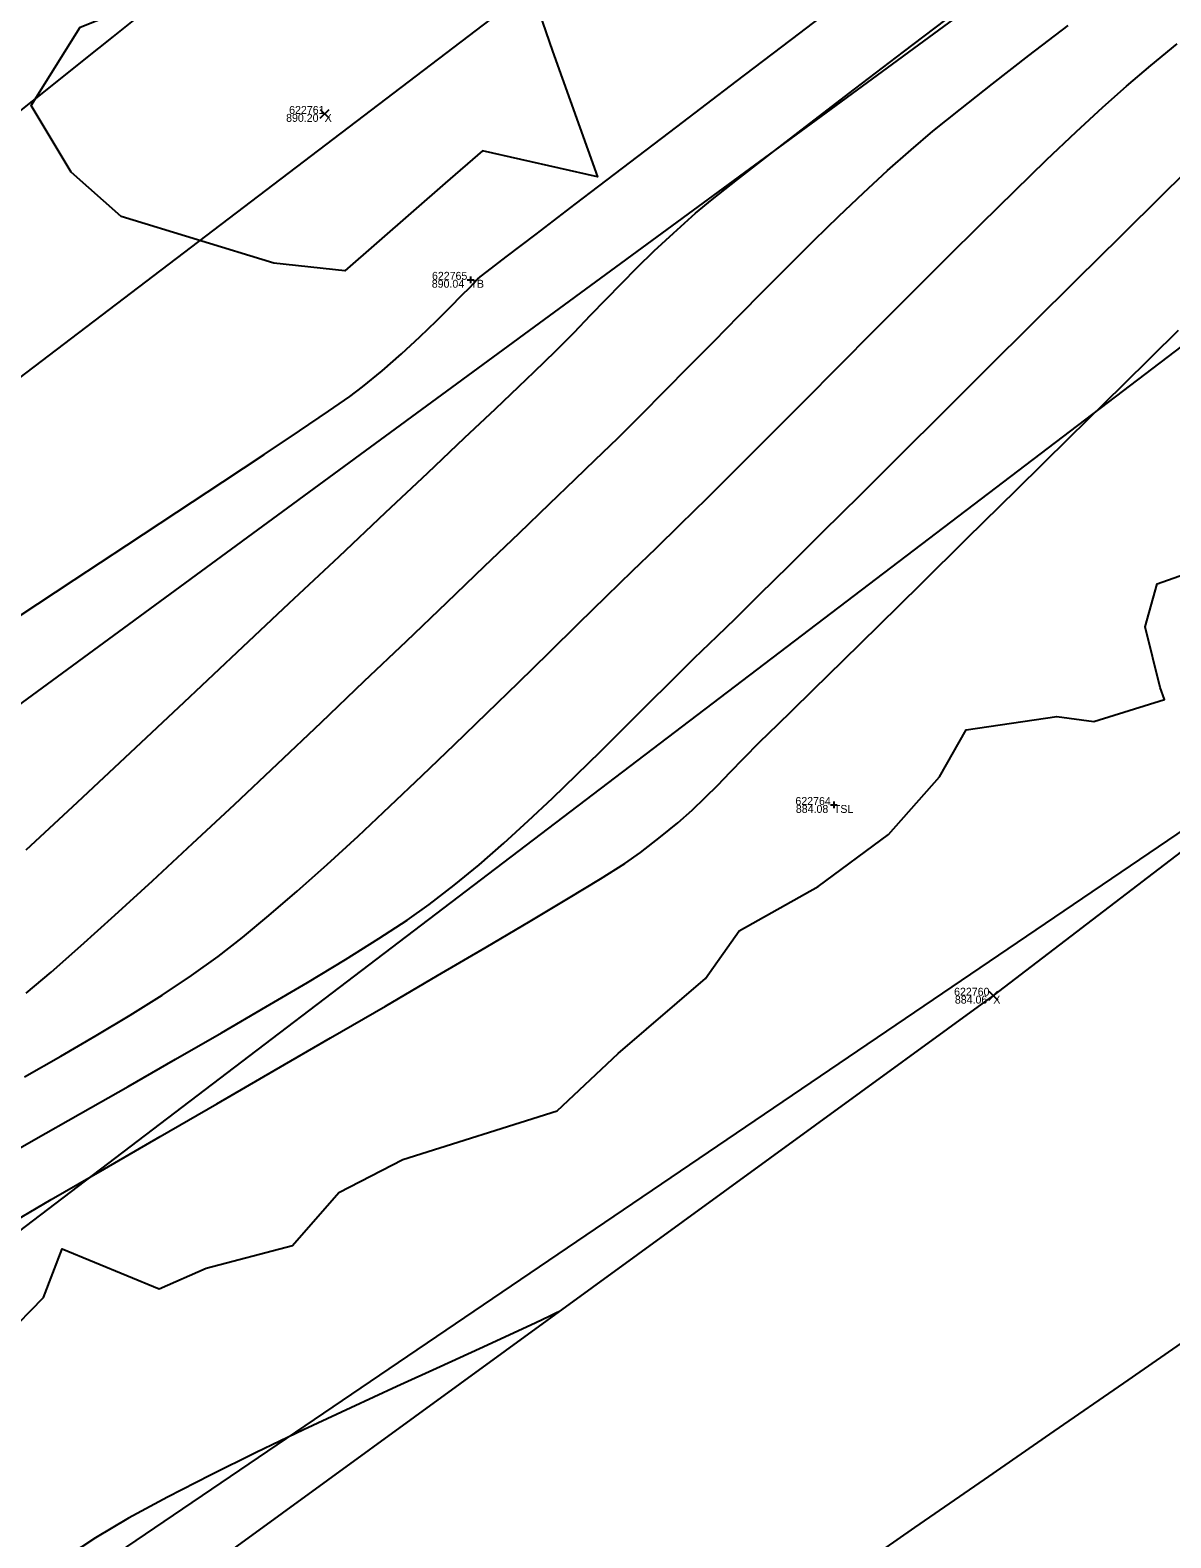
# Model space of a CAD drawing. Extents: x 1957117 to 1971063, y 701601 to 715861.
# Drawn here: x 1967389.2 to 1967439.6, y 709934.9 to 710001.5 of the extents above; entities that cross this region are included whole.
import ezdxf

# ---------------------------------------------------------------- set-up
doc = ezdxf.new("R2010")
doc.units = 0
for name, color, linetype in [('AP_X_Lights', 7, 'Continuous'), ('DT_X_Contour_Major', 7, 'Continuous'), ('DT_X_Contour_Minor', 7, 'Continuous'), ('DT_X_TIN_Hull', 7, 'Continuous'), ('GE_X_CL_20', 7, 'Continuous'), ('PV_P_Drive', 7, 'Continuous'), ('PV_P_Shoulder', 7, 'Continuous'), ('RS_Raster1', 7, 'Continuous'), ('RW_X_Esmt_RR', 7, 'Continuous'), ('RW_X_Fee_RW', 7, 'Continuous'), ('SC_Scratch1', 7, 'Continuous'), ('SC_Shading5', 7, 'Continuous'), ('VG_X_Tree_Line_Rt', 7, 'Continuous')]:
    doc.layers.add(name, color=color, linetype=linetype)

msp = doc.modelspace()

# ---------------------------------------------------------------- linework, layer by layer
at = {"layer": 'AP_X_Lights'}
for p, q in [((1967401.986, 709997.594), (1967402.374, 709997.984)), ((1967401.986, 709997.984), (1967402.374, 709997.594)), ((1967431.521, 709958.645), (1967431.909, 709959.035)), ((1967431.521, 709959.035), (1967431.909, 709958.645))]:
    msp.add_line(p, q, dxfattribs=at)
at = {"layer": 'DT_X_Contour_Major'}
for points in [[(1967388.678, 709975.609), (1967391.108, 709977.207), (1967393.446, 709978.746), (1967395.652, 709980.199), (1967397.684, 709981.542), (1967399.504, 709982.749), (1967401.071, 709983.797), (1967402.344, 709984.659), (1967403.285, 709985.311), (1967403.851, 709985.727), (1967404.721, 709986.445), (1967405.574, 709987.196), (1967406.381, 709987.942), (1967407.114, 709988.646), (1967407.745, 709989.271), (1967408.245, 709989.777), (1967408.587, 709990.128), (1967408.741, 709990.287), (1967408.85, 709990.396), (1967408.935, 709990.484), (1967409.048, 709990.588), (1967409.357, 709990.826), (1967410.2, 709991.47), (1967411.518, 709992.477), (1967413.252, 709993.801), (1967415.343, 709995.396), (1967417.731, 709997.218), (1967420.358, 709999.222), (1967423.163, 710001.361), (1967426.087, 710003.592)], [(1967388.678, 709975.609), (1967391.108, 709977.207), (1967393.446, 709978.746), (1967395.652, 709980.199), (1967397.684, 709981.542), (1967399.504, 709982.749), (1967401.071, 709983.797), (1967402.344, 709984.659), (1967403.285, 709985.311), (1967403.851, 709985.727), (1967404.721, 709986.445), (1967405.574, 709987.196), (1967406.381, 709987.942), (1967407.114, 709988.646), (1967407.745, 709989.271), (1967408.245, 709989.777), (1967408.587, 709990.128), (1967408.741, 709990.287), (1967408.85, 709990.396), (1967408.935, 709990.484), (1967409.048, 709990.588), (1967409.357, 709990.826), (1967410.2, 709991.47), (1967411.518, 709992.477), (1967413.252, 709993.801), (1967415.343, 709995.396), (1967417.731, 709997.218), (1967420.358, 709999.222), (1967423.163, 710001.361), (1967426.087, 710003.592)], [(1967393.727, 710001.909), (1967392.836, 710001.203), (1967391.543, 710000.174), (1967389.902, 709998.866), (1967387.967, 709997.321)], [(1967393.727, 710001.909), (1967392.836, 710001.203), (1967391.543, 710000.174), (1967389.902, 709998.866), (1967387.967, 709997.321)], [(1967387.898, 709948.548), (1967390.104, 709949.834), (1967392.456, 709951.199), (1967394.909, 709952.619), (1967397.42, 709954.07), (1967399.945, 709955.531), (1967402.441, 709956.976), (1967404.864, 709958.382), (1967407.171, 709959.726), (1967409.318, 709960.983), (1967411.262, 709962.132), (1967412.958, 709963.148), (1967414.364, 709964.007), (1967415.435, 709964.686), (1967416.128, 709965.162), (1967417.022, 709965.85), (1967417.773, 709966.468), (1967418.417, 709967.04), (1967418.994, 709967.589), (1967419.541, 709968.139), (1967420.098, 709968.714), (1967420.702, 709969.338), (1967421.392, 709970.035), (1967422.205, 709970.829), (1967422.806, 709971.411), (1967423.779, 709972.362), (1967425.083, 709973.642), (1967426.675, 709975.208), (1967428.512, 709977.017), (1967430.552, 709979.027), (1967432.753, 709981.196), (1967435.071, 709983.482), (1967437.465, 709985.842), (1967439.892, 709988.235)], [(1967387.898, 709948.548), (1967390.104, 709949.834), (1967392.456, 709951.199), (1967394.909, 709952.619), (1967397.42, 709954.07), (1967399.945, 709955.531), (1967402.441, 709956.976), (1967404.864, 709958.382), (1967407.171, 709959.726), (1967409.318, 709960.983), (1967411.262, 709962.132), (1967412.958, 709963.148), (1967414.364, 709964.007), (1967415.435, 709964.686), (1967416.128, 709965.162), (1967417.022, 709965.85), (1967417.773, 709966.468), (1967418.417, 709967.04), (1967418.994, 709967.589), (1967419.541, 709968.139), (1967420.098, 709968.714), (1967420.702, 709969.338), (1967421.392, 709970.035), (1967422.205, 709970.829), (1967422.806, 709971.411), (1967423.779, 709972.362), (1967425.083, 709973.642), (1967426.675, 709975.208), (1967428.512, 709977.017), (1967430.552, 709979.027), (1967432.753, 709981.196), (1967435.071, 709983.482), (1967437.465, 709985.842), (1967439.892, 709988.235)]]:
    msp.add_lwpolyline(points, dxfattribs=at)
at = {"layer": 'DT_X_Contour_Minor'}
for points in [[(1967388.992, 709965.275), (1967391.259, 709967.392), (1967393.598, 709969.582), (1967395.967, 709971.804), (1967398.322, 709974.016), (1967400.619, 709976.177), (1967402.816, 709978.245), (1967404.867, 709980.179), (1967406.731, 709981.939), (1967408.363, 709983.481), (1967409.719, 709984.766), (1967410.758, 709985.751), (1967411.434, 709986.395), (1967412.376, 709987.312), (1967413.196, 709988.137), (1967413.929, 709988.894), (1967414.614, 709989.608), (1967415.285, 709990.303), (1967415.979, 709991.005), (1967416.733, 709991.739), (1967417.583, 709992.528), (1967418.564, 709993.398), (1967419.3, 709994.008), (1967420.417, 709994.896), (1967421.867, 709996.028), (1967423.604, 709997.369), (1967425.578, 709998.883), (1967427.744, 710000.535), (1967430.053, 710002.29)], [(1967388.992, 709965.275), (1967391.259, 709967.392), (1967393.598, 709969.582), (1967395.967, 709971.804), (1967398.322, 709974.016), (1967400.619, 709976.177), (1967402.816, 709978.245), (1967404.867, 709980.179), (1967406.731, 709981.939), (1967408.363, 709983.481), (1967409.719, 709984.766), (1967410.758, 709985.751), (1967411.434, 709986.395), (1967412.376, 709987.312), (1967413.196, 709988.137), (1967413.929, 709988.894), (1967414.614, 709989.608), (1967415.285, 709990.303), (1967415.979, 709991.005), (1967416.733, 709991.739), (1967417.583, 709992.528), (1967418.564, 709993.398), (1967419.3, 709994.008), (1967420.417, 709994.896), (1967421.867, 709996.028), (1967423.604, 709997.369), (1967425.578, 709998.883), (1967427.744, 710000.535), (1967430.053, 710002.29)], [(1967388.996, 709958.951), (1967390.098, 709959.886), (1967391.415, 709961.048), (1967392.917, 709962.402), (1967394.568, 709963.916), (1967396.338, 709965.558), (1967398.192, 709967.292), (1967400.098, 709969.088), (1967402.022, 709970.911), (1967403.932, 709972.728), (1967405.794, 709974.506), (1967407.577, 709976.212), (1967409.245, 709977.813), (1967410.768, 709979.276), (1967412.111, 709980.567), (1967413.241, 709981.654), (1967414.127, 709982.504), (1967415.127, 709983.473), (1967416.156, 709984.492), (1967417.212, 709985.552), (1967418.287, 709986.643), (1967419.378, 709987.754), (1967420.48, 709988.877), (1967421.587, 709990), (1967422.696, 709991.114), (1967423.8, 709992.21), (1967424.895, 709993.277), (1967425.977, 709994.305), (1967427.04, 709995.285), (1967428.08, 709996.207), (1967429.048, 709997.021), (1967430.262, 709998.001), (1967431.686, 709999.122), (1967433.285, 710000.362), (1967435.026, 710001.695)], [(1967388.996, 709958.951), (1967390.098, 709959.886), (1967391.415, 709961.048), (1967392.917, 709962.402), (1967394.568, 709963.916), (1967396.338, 709965.558), (1967398.192, 709967.292), (1967400.098, 709969.088), (1967402.022, 709970.911), (1967403.932, 709972.728), (1967405.794, 709974.506), (1967407.577, 709976.212), (1967409.245, 709977.813), (1967410.768, 709979.276), (1967412.111, 709980.567), (1967413.241, 709981.654), (1967414.127, 709982.504), (1967415.127, 709983.473), (1967416.156, 709984.492), (1967417.212, 709985.552), (1967418.287, 709986.643), (1967419.378, 709987.754), (1967420.48, 709988.877), (1967421.587, 709990), (1967422.696, 709991.114), (1967423.8, 709992.21), (1967424.895, 709993.277), (1967425.977, 709994.305), (1967427.04, 709995.285), (1967428.08, 709996.207), (1967429.048, 709997.021), (1967430.262, 709998.001), (1967431.686, 709999.122), (1967433.285, 710000.362), (1967435.026, 710001.695)], [(1967388.925, 709955.249), (1967390.527, 709956.162), (1967392.088, 709957.075), (1967393.587, 709957.979), (1967395, 709958.869), (1967396.303, 709959.735), (1967397.472, 709960.571), (1967398.548, 709961.407), (1967399.719, 709962.376), (1967400.972, 709963.459), (1967402.29, 709964.637), (1967403.659, 709965.892), (1967405.064, 709967.206), (1967406.489, 709968.56), (1967407.92, 709969.935), (1967409.341, 709971.314), (1967410.738, 709972.676), (1967412.094, 709974.005), (1967413.396, 709975.282), (1967414.627, 709976.487), (1967415.774, 709977.604), (1967416.82, 709978.612), (1967417.888, 709979.646), (1967419.096, 709980.836), (1967420.423, 709982.156), (1967421.846, 709983.581), (1967423.343, 709985.086), (1967424.893, 709986.647), (1967426.474, 709988.237), (1967428.063, 709989.831), (1967429.64, 709991.406), (1967431.181, 709992.934), (1967432.665, 709994.393), (1967434.071, 709995.755), (1967435.376, 709996.996), (1967436.558, 709998.092), (1967437.596, 709999.016), (1967438.673, 709999.929), (1967439.842, 710000.881)], [(1967388.925, 709955.249), (1967390.527, 709956.162), (1967392.088, 709957.075), (1967393.587, 709957.979), (1967395, 709958.869), (1967396.303, 709959.735), (1967397.472, 709960.571), (1967398.548, 709961.407), (1967399.719, 709962.376), (1967400.972, 709963.459), (1967402.29, 709964.637), (1967403.659, 709965.892), (1967405.064, 709967.206), (1967406.489, 709968.56), (1967407.92, 709969.935), (1967409.341, 709971.314), (1967410.738, 709972.676), (1967412.094, 709974.005), (1967413.396, 709975.282), (1967414.627, 709976.487), (1967415.774, 709977.604), (1967416.82, 709978.612), (1967417.888, 709979.646), (1967419.096, 709980.836), (1967420.423, 709982.156), (1967421.846, 709983.581), (1967423.343, 709985.086), (1967424.893, 709986.647), (1967426.474, 709988.237), (1967428.063, 709989.831), (1967429.64, 709991.406), (1967431.181, 709992.934), (1967432.665, 709994.393), (1967434.071, 709995.755), (1967435.376, 709996.996), (1967436.558, 709998.092), (1967437.596, 709999.016), (1967438.673, 709999.929), (1967439.842, 710000.881)], [(1967387.301, 709951.316), (1967389.316, 709952.461), (1967391.393, 709953.64), (1967393.495, 709954.835), (1967395.586, 709956.03), (1967397.628, 709957.205), (1967399.585, 709958.344), (1967401.42, 709959.429), (1967403.096, 709960.441), (1967404.576, 709961.363), (1967405.823, 709962.177), (1967406.8, 709962.866), (1967407.903, 709963.721), (1967409, 709964.626), (1967410.089, 709965.574), (1967411.171, 709966.556), (1967412.245, 709967.565), (1967413.31, 709968.593), (1967414.367, 709969.632), (1967415.416, 709970.674), (1967416.455, 709971.712), (1967417.484, 709972.738), (1967418.503, 709973.743), (1967419.513, 709974.72), (1967420.323, 709975.505), (1967421.395, 709976.557), (1967422.695, 709977.841), (1967424.19, 709979.323), (1967425.847, 709980.969), (1967427.634, 709982.746), (1967429.516, 709984.619), (1967431.461, 709986.553), (1967433.436, 709988.516), (1967435.408, 709990.473), (1967437.344, 709992.39), (1967439.211, 709994.233), (1967440.975, 709995.967)], [(1967387.301, 709951.316), (1967389.316, 709952.461), (1967391.393, 709953.64), (1967393.495, 709954.835), (1967395.586, 709956.03), (1967397.628, 709957.205), (1967399.585, 709958.344), (1967401.42, 709959.429), (1967403.096, 709960.441), (1967404.576, 709961.363), (1967405.823, 709962.177), (1967406.8, 709962.866), (1967407.903, 709963.721), (1967409, 709964.626), (1967410.089, 709965.574), (1967411.171, 709966.556), (1967412.245, 709967.565), (1967413.31, 709968.593), (1967414.367, 709969.632), (1967415.416, 709970.674), (1967416.455, 709971.712), (1967417.484, 709972.738), (1967418.503, 709973.743), (1967419.513, 709974.72), (1967420.323, 709975.505), (1967421.395, 709976.557), (1967422.695, 709977.841), (1967424.19, 709979.323), (1967425.847, 709980.969), (1967427.634, 709982.746), (1967429.516, 709984.619), (1967431.461, 709986.553), (1967433.436, 709988.516), (1967435.408, 709990.473), (1967437.344, 709992.39), (1967439.211, 709994.233), (1967440.975, 709995.967)], [(1967412.558, 709944.892), (1967412.422, 709944.824), (1967412.101, 709944.667), (1967411.506, 709944.385), (1967410.52, 709943.928), (1967409.022, 709943.243), (1967407.285, 709942.452), (1967405.37, 709941.576), (1967403.337, 709940.638), (1967401.247, 709939.658), (1967399.16, 709938.658), (1967397.136, 709937.661), (1967395.237, 709936.687), (1967393.522, 709935.759), (1967392.052, 709934.898), (1967390.887, 709934.126)], [(1967412.558, 709944.892), (1967412.422, 709944.824), (1967412.101, 709944.667), (1967411.506, 709944.385), (1967410.52, 709943.928), (1967409.022, 709943.243), (1967407.285, 709942.452), (1967405.37, 709941.576), (1967403.337, 709940.638), (1967401.247, 709939.658), (1967399.16, 709938.658), (1967397.136, 709937.661), (1967395.237, 709936.687), (1967393.522, 709935.759), (1967392.052, 709934.898), (1967390.887, 709934.126)]]:
    msp.add_lwpolyline(points, dxfattribs=at)
at = {"layer": 'DT_X_TIN_Hull'}
msp.add_lwpolyline([(1967085.547, 709715.349), (1967125.288, 709742.888), (1967201.922, 709789.858), (1967241.236, 709818.165), (1967322.211, 709876.642), (1967362.318, 709905.771), (1967392.475, 709930.269), (1967431.715, 709958.84), (1967471.128, 709988.987), (1967511.322, 710018.762), (1967554.325, 710051.667), (1967587.708, 710083.338), (1967628.088, 710112.408), (1967711.181, 710172.474), (1967750.978, 710202.551), (1967790.701, 710237.171), (1967830.563, 710265.437)], dxfattribs=at)
at = {"layer": 'GE_X_CL_20'}
msp.add_lwpolyline([(1968438.508, 710785.011), (1967254.18, 709883.777)], dxfattribs=at)
at = {"layer": 'PV_P_Drive'}
for p, q in [((1967408.474, 709990.462), (1967408.766, 709990.462)), ((1967408.62, 709990.608), (1967408.62, 709990.316)), ((1967408.62, 709990.462), (1967408.62, 709990.462)), ((1967424.526, 709967.264), (1967424.818, 709967.264)), ((1967424.672, 709967.41), (1967424.672, 709967.118)), ((1967424.672, 709967.264), (1967424.672, 709967.264))]:
    msp.add_line(p, q, dxfattribs=at)
at = {"layer": 'RW_X_Esmt_RR'}
msp.add_line((1967272.347, 709859.903), (1968456.675, 710761.138), dxfattribs=at)
at = {"layer": 'RW_X_Fee_RW'}
for points in [[(1963881.046, 707276.431), (1964172.578, 707701.964), (1964668.324, 708419.582), (1964735.207, 708501.875), (1964966.496, 708718.802), (1965107.468, 708816.338), (1965585.552, 709094.216), (1966091.861, 709326.705), (1966247.281, 709386.816), (1966633.174, 709551.737), (1966943.202, 709670.565), (1967172.032, 709812.662), (1967935.697, 710373.174), (1968346.714, 710683.963), (1968484.345, 710796.182), (1968743.632, 711067.038), (1968903.937, 711275.819), (1969041.222, 711501.316), (1969638.166, 712572.015), (1970019.077, 713196.718)], [(1967116.29, 709739.43), (1967383.14, 709927.52), (1967553.25, 710042.89), (1967829.55, 710230.43), (1968162.2, 710466.8), (1968517.84, 710753.6), (1968558.27, 710789.51), (1968630.48, 710856.95), (1968698.82, 710928.17), (1968731.45, 710965.15), (1968773.33, 711015.85), (1968804.61, 711056.38), (1968853.86, 711125.52), (1968913.61, 711220.63), (1968967.08, 711305.76), (1969517.7, 712248.37), (1969788.18, 712707.53), (1969960.82, 712983.76)]]:
    msp.add_lwpolyline(points, dxfattribs=at)
at = {"layer": 'SC_Shading5'}
for points in [[(1963589.678, 706586.994), (1963626.625, 706689.548), (1963651.76, 706746.832), (1963668.09, 706778.596), (1963682.768, 706805.402), (1963734.424, 706911.594), (1963826.849, 707116.717), (1963877.258, 707215.645), (1963964.981, 707354.472), (1964070.526, 707509.355), (1964132.574, 707601.994), (1964163.9, 707642.169), (1964191.2, 707685.167), (1964278.98, 707807.131), (1964326.11, 707874.364), (1964396.427, 707968.962), (1964508.519, 708133.679), (1964655.588, 708336.552), (1964745.319, 708429.172), (1964840.327, 708522.317), (1964988.178, 708660.245), (1965089.796, 708739.041), (1965251.743, 708835.216), (1965415.807, 708922.048), (1965866.2, 709149.38), (1966173.543, 709294.131), (1966283.627, 709338.196), (1966534.003, 709419.214), (1966689.084, 709471.266), (1967008.468, 709641.817), (1967166.677, 709750.124), (1967422.113, 709931.083), (1967818.707, 710198.831), (1968187.021, 710459.852), (1968360.589, 710592.493), (1968496.543, 710707.847), (1968606.427, 710809.378), (1968733.391, 710937.091), (1968807.28, 711025.4), (1968843.008, 711077.094), (1968863.233, 711106.099), (1968909.747, 711171.311), (1968974.133, 711279.559), (1969130.932, 711546.915), (1969247.433, 711744.686), (1969402.714, 712016.424), (1969505.287, 712191.789), (1969666.311, 712460.805), (1969771.586, 712639.896), (1969880.058, 712820.917), (1969964.994, 712955.706), (1969990.005, 713000.084), (1970030.065, 713068.479)], [(1963609.915, 706579.703), (1963646.615, 706681.572), (1963671.193, 706737.585), (1963687.092, 706768.511), (1963701.884, 706795.526), (1963753.906, 706902.469), (1963846.249, 707107.41), (1963895.973, 707204.994), (1963982.966, 707342.667), (1964088.35, 707497.312), (1964150.015, 707589.379), (1964181.502, 707629.761), (1964209.024, 707673.109), (1964296.517, 707794.674), (1964343.552, 707861.772), (1964413.958, 707956.489), (1964526.123, 708121.313), (1964672.104, 708322.686), (1964760.576, 708414.006), (1964855.195, 708506.77), (1965002.134, 708643.847), (1965101.925, 708721.226), (1965262.272, 708816.451), (1965425.685, 708902.939), (1965875.63, 709130.044), (1966182.13, 709274.398), (1966290.944, 709317.954), (1966540.737, 709398.785), (1966697.632, 709451.445), (1967019.644, 709623.399), (1967178.971, 709732.471), (1967434.35, 709913.39), (1967830.945, 710181.14), (1968199.774, 710442.525), (1968374.086, 710575.735), (1968510.806, 710691.739), (1968621.36, 710793.889), (1968749.296, 710922.58), (1968824.413, 711012.355), (1968860.678, 711064.827), (1968880.812, 711093.701), (1968927.778, 711159.547), (1968992.655, 711268.62), (1969149.476, 711536.015), (1969266.039, 711733.891), (1969421.336, 712005.657), (1969523.8, 712180.835), (1969684.812, 712449.831), (1969790.084, 712628.917), (1969898.385, 712809.653), (1969983.474, 712944.685), (1970008.657, 712989.367), (1970048.626, 713057.607)]]:
    msp.add_spline(points, degree=3, dxfattribs=at)
at = {"layer": 'VG_X_Tree_Line_Rt'}
for points in [[(1967400.169, 710004.577), (1967403.675, 710003.92), (1967406.535, 710005.906), (1967411.217, 710003.565), (1967411.217, 710003.565), (1967412.247, 710000.567), (1967414.237, 709995.007), (1967414.237, 709995.007), (1967409.149, 709996.157), (1967407.501, 709994.723), (1967403.067, 709990.851), (1967399.938, 709991.195), (1967393.192, 709993.252), (1967390.98, 709995.222), (1967389.213, 709998.156), (1967391.376, 710001.625), (1967394.99, 710003.068), (1967400.169, 710004.577)], [(1967388.089, 709943.806), (1967389.764, 709945.515), (1967390.589, 709947.657), (1967394.872, 709945.884), (1967396.945, 709946.809), (1967400.76, 709947.812), (1967402.8, 709950.139), (1967405.63, 709951.603), (1967412.445, 709953.759), (1967415.146, 709956.292), (1967419.005, 709959.6), (1967420.492, 709961.703), (1967423.973, 709963.666), (1967427.087, 709965.965), (1967429.346, 709968.501), (1967430.524, 709970.589), (1967434.515, 709971.174), (1967436.149, 709970.95), (1967439.275, 709971.916), (1967439.079, 709972.459), (1967438.419, 709975.136), (1967438.959, 709977.029), (1967444.129, 709978.855)]]:
    msp.add_lwpolyline(points, dxfattribs=at)

# ---------------------------------------------------------------- texts
at = {"layer": 'PV_P_Shoulder'}
for s, p in [('890.20', (1967400.477, 709997.439)), ('890.04', (1967406.911, 709990.112)), ('884.08', (1967422.994, 709966.914)), ('884.06', (1967430.018, 709958.49))]:
    msp.add_text(s, height=0.35, dxfattribs=at).set_placement(p)
at = {"layer": 'RS_Raster1'}
for s, p in [('622761', (1967400.611, 709997.789)), ('622765', (1967406.92, 709990.462)), ('622764', (1967422.974, 709967.264)), ('622760', (1967429.984, 709958.84))]:
    msp.add_text(s, height=0.35, dxfattribs=at).set_placement(p)
at = {"layer": 'SC_Scratch1'}
for s, p in [('X', (1967402.18, 709997.439)), ('TB', (1967408.62, 709990.112)), ('TSL', (1967424.672, 709966.914)), ('X', (1967431.715, 709958.49))]:
    msp.add_text(s, height=0.35, dxfattribs=at).set_placement(p)

doc.saveas('drawing.dxf')
